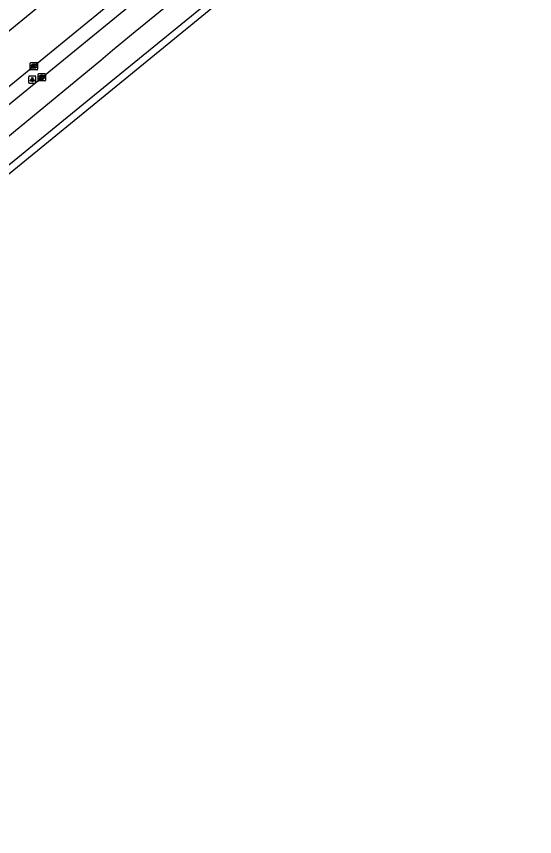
# Model space of a CAD drawing. Extents: x 162074 to 163034, y 381824 to 382557.
# Drawn here: x 162697.9 to 162769.5, y 381877.1 to 381990.3 of the extents above; entities that cross this region are included whole.
import ezdxf

# ---------------------------------------------------------------- set-up
doc = ezdxf.new("R2010")
doc.units = 0
for name, color, linetype in [('IMGEO_Kolk', 7, 'Continuous'), ('IMGEO_Lichtpunt', 7, 'Continuous'), ('IMGEO_Rijbaan_lokaal_open', 7, 'Continuous'), ('IMGEO_Rijbaan_regionaal_gesloten', 7, 'Continuous')]:
    doc.layers.add(name, color=color, linetype=linetype)

msp = doc.modelspace()

# ---------------------------------------------------------------- linework, layer by layer
at = {"layer": 'IMGEO_Kolk'}
for p, q in [((162699.85, 381983.02), (162699.85, 381983.87)), ((162699.92, 381983.95), (162700.77, 381983.95)), ((162700.33, 381983.73), (162700.36, 381983.73)), ((162700.85, 381983.87), (162700.85, 381983.02)), ((162700.77, 381982.95), (162699.92, 381982.95)), ((162700.36, 381983.17), (162700.33, 381983.17)), ((162700.94, 381981.49), (162700.94, 381982.35)), ((162701.02, 381982.42), (162701.87, 381982.42)), ((162701.94, 381982.35), (162701.94, 381981.49)), ((162701.87, 381981.42), (162701.02, 381981.42)), ((162701.43, 381982.2), (162701.46, 381982.2)), ((162701.45, 381981.64), (162701.43, 381981.64))]:
    msp.add_line(p, q, dxfattribs=at)
for points in [[(162699.85, 381983.02), (162699.85, 381983.87)], [(162699.92, 381983.95), (162700.77, 381983.95)], [(162700.17, 381983.65), (162700.29, 381983.65), (162700.29, 381983.5), (162700.42, 381983.65), (162700.58, 381983.65), (162700.44, 381983.5), (162700.59, 381983.25), (162700.44, 381983.25), (162700.35, 381983.41), (162700.29, 381983.34), (162700.29, 381983.25), (162700.17, 381983.25), (162700.17, 381983.65)], [(162700.85, 381983.87), (162700.85, 381983.02)], [(162700.77, 381982.95), (162699.92, 381982.95)], [(162700.94, 381981.49), (162700.94, 381982.35)], [(162701.02, 381982.42), (162701.87, 381982.42)], [(162701.94, 381982.35), (162701.94, 381981.49)], [(162701.87, 381981.42), (162701.02, 381981.42)], [(162701.26, 381982.12), (162701.39, 381982.12), (162701.39, 381981.97), (162701.52, 381982.12), (162701.68, 381982.12), (162701.53, 381981.97), (162701.69, 381981.72), (162701.53, 381981.72), (162701.45, 381981.88), (162701.39, 381981.82), (162701.39, 381981.72), (162701.26, 381981.72), (162701.26, 381982.12)]]:
    msp.add_lwpolyline(points, dxfattribs=at)
for centre, start, end in [((162699.92, 381983.87), 91.552, 178.448), ((162699.92, 381983.87), 91.552, 178.448), ((162700.77, 381983.87), 1.552, 88.448), ((162700.77, 381983.87), 1.552, 88.448), ((162699.92, 381983.02), 181.552, 268.448), ((162699.92, 381983.02), 181.552, 268.448), ((162700.77, 381983.02), 271.552, 358.448), ((162700.77, 381983.02), 271.552, 358.448), ((162701.02, 381982.34), 91.552, 178.448), ((162701.02, 381982.34), 91.552, 178.448), ((162701.87, 381982.34), 1.552, 88.448), ((162701.87, 381982.34), 1.552, 88.448), ((162701.02, 381981.5), 181.552, 268.448), ((162701.02, 381981.5), 181.552, 268.448), ((162701.87, 381981.5), 271.552, 358.448), ((162701.87, 381981.5), 271.552, 358.448)]:
    msp.add_arc(centre, 0.0765, start, end, dxfattribs=at)
for centre, major_axis, ratio, start_param, end_param in [((162700.33, 381983.45), (-0.387, 0.002), 0.722429, 4.712389, 7.853982), ((162700.36, 381983.45), (-0.39, 0.002), 0.717154, 1.570796, 4.712389), ((162701.43, 381981.92), (-0.387, 0.002), 0.722429, 4.712389, 7.853982), ((162701.45, 381981.92), (-0.39, 0.002), 0.717154, 1.570796, 4.712389)]:
    msp.add_ellipse(centre, major_axis=major_axis, ratio=ratio, start_param=start_param, end_param=end_param, dxfattribs=at)
at = {"layer": 'IMGEO_Lichtpunt'}
for p, q in [((162699.62, 381981.99), (162699.62, 381981.19)), ((162699.62, 381981.99), (162699.62, 381981.19)), ((162700.52, 381982.09), (162699.72, 381982.09)), ((162700.52, 381982.09), (162699.72, 381982.09)), ((162700.62, 381981.19), (162700.62, 381981.99)), ((162700.62, 381981.19), (162700.62, 381981.99)), ((162699.72, 381981.09), (162700.52, 381981.09)), ((162699.72, 381981.09), (162700.52, 381981.09))]:
    msp.add_line(p, q, dxfattribs=at)
for points in [[(162700, 381981.66), (162700.03, 381981.63), (162699.85, 381981.37), (162699.81, 381981.4), (162700, 381981.66)], [(162700.1, 381981.61), (162700.14, 381981.61), (162700.14, 381981.29), (162700.1, 381981.29), (162700.1, 381981.61)], [(162700.21, 381981.63), (162700.25, 381981.66), (162700.43, 381981.39), (162700.39, 381981.37), (162700.21, 381981.63)]]:
    msp.add_lwpolyline(points, dxfattribs=at)
msp.add_circle((162700.12, 381981.79), 0.0994, dxfattribs=at)
for centre, start, end in [((162699.72, 381981.99), 90, 180), ((162699.72, 381981.99), 90, 180), ((162699.72, 381981.19), 180, 270), ((162699.72, 381981.19), 180, 270), ((162700.52, 381981.99), 0, 90), ((162700.52, 381981.99), 0, 90), ((162700.52, 381981.19), 270, 0), ((162700.52, 381981.19), 270, 360)]:
    msp.add_arc(centre, 0.0946, start, end, dxfattribs=at)
at = {"layer": 'IMGEO_Rijbaan_lokaal_open'}
for points in [[(162667.27, 381964.16), (162668.06, 381964.75), (162703.42, 381993.71), (162709.68, 381998.8), (162710.3, 381999.33), (162711.11, 382000), (162712.02, 382000.75), (162712.2, 382000.89)], [(162715.64, 381995.98), (162672.36, 381960.57)]]:
    msp.add_lwpolyline(points, dxfattribs=at)
at = {"layer": 'IMGEO_Rijbaan_regionaal_gesloten'}
for points in [[(162769.49, 382038.5), (162763.39, 382032.66), (162757.64, 382027.17), (162754.79, 382024.38), (162749.01, 382018.93), (162743.34, 382013.5), (162737.44, 382008), (162731.73, 382002.68), (162728.73, 382000.13), (162726.54, 381998.27), (162720.48, 381993.26), (162714.32, 381988.18), (162711.18, 381985.62), (162709.59, 381984.25), (162678.59, 381958.75)], [(162667.89, 381946.19), (162710.99, 381981.34), (162726.58, 381994.09), (162726.69, 381994.18)], [(162673.55, 381959.11), (162716.82, 381994.49)], [(162727.3, 381993.45), (162715.5, 381983.73), (162667.51, 381944.56), (162661.48, 381939.68), (162659.42, 381938.01), (162655.42, 381934.78), (162648.63, 381929.26), (162641.58, 381923.5), (162635.55, 381918.55), (162595.37, 381885.45), (162590.61, 381881.49), (162585.45, 381877.12)]]:
    msp.add_lwpolyline(points, dxfattribs=at)

doc.saveas('drawing.dxf')
